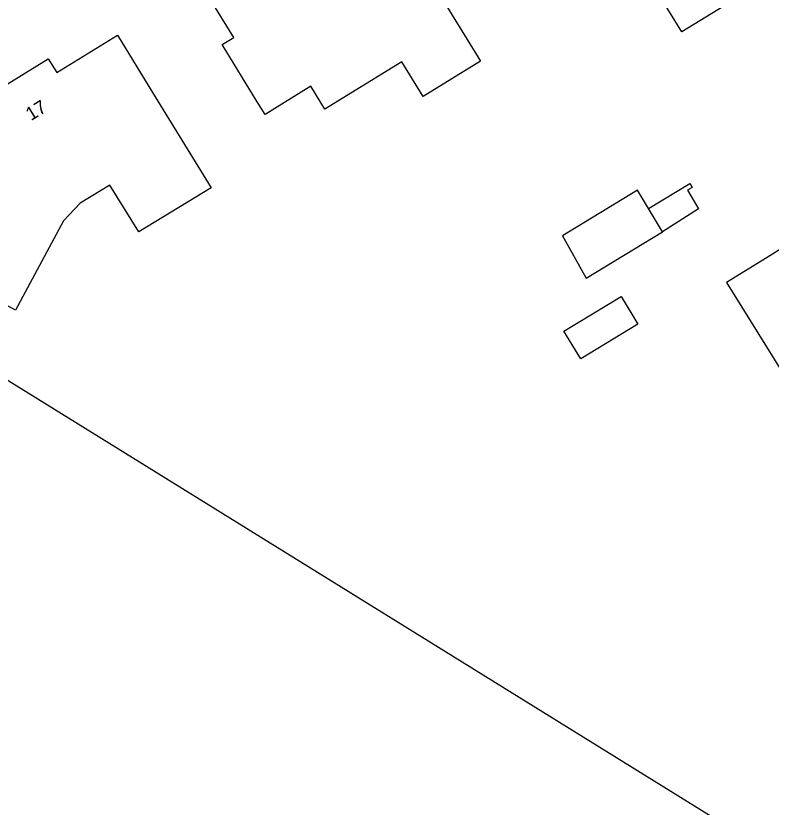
# Model space of a CAD drawing. Extents: x 157321 to 158827, y 386650 to 388532.
# Drawn here: x 158518.5 to 158574.7, y 387317.3 to 387376.1 of the extents above; entities that cross this region are included whole.
import ezdxf

# ---------------------------------------------------------------- set-up
doc = ezdxf.new("R2010")
doc.units = 0
for name, color, linetype in [('IMGEO_Loofbos', 7, 'Continuous'), ('IMGEO_Pand', 7, 'Continuous'), ('IMGEO_Pand_nummerreeks', 7, 'Continuous')]:
    doc.layers.add(name, color=color, linetype=linetype)

msp = doc.modelspace()

# ---------------------------------------------------------------- linework, layer by layer
at = {"layer": 'IMGEO_Loofbos'}
msp.add_lwpolyline([(158611.984, 387290.709), (158509.825, 387353.977)], dxfattribs=at)
at = {"layer": 'IMGEO_Pand'}
for points in [[(158574.05, 387378.67), (158569.794, 387376.047), (158568.001, 387374.942), (158561.701, 387385.166), (158556.665, 387382.062), (158554.563, 387385.474), (158551.94, 387389.73), (158565.58, 387398.13), (158570.3, 387390.49), (158567.733, 387388.905), (158566.71, 387388.273), (158569.737, 387383.372), (158570.759, 387384.003), (158574.05, 387378.67)], [(158548.749, 387370.148), (158547.169, 387372.719), (158541.448, 387369.203), (158540.401, 387370.906), (158536.996, 387368.813), (158536.422, 387369.748), (158533.804, 387374.007), (158534.664, 387374.535), (158532.99, 387377.26), (158539.577, 387381.302), (158540.362, 387380.023), (158543.345, 387381.854), (158541.671, 387384.581), (158547.21, 387387.98), (158549.827, 387383.721), (158552.29, 387379.713), (158549.719, 387378.133), (158553.015, 387372.769), (158548.749, 387370.148)], [(158518.43, 387354.26), (158514.748, 387356.252), (158510.35, 387358.63), (158512.19, 387362.06), (158511.14, 387362.64), (158513.791, 387367.562), (158514.655, 387367.098), (158514.901, 387367.556), (158516.183, 387368.894), (158516.625, 387369.167), (158516.105, 387370.01), (158520.87, 387372.95), (158521.51, 387371.92), (158526.01, 387374.7), (158528.631, 387370.442), (158532.99, 387363.36), (158527.61, 387360.08), (158525.45, 387363.56), (158523.25, 387362.2), (158522.01, 387360.89), (158518.43, 387354.26)], [(158587.156, 387356.484), (158586.477, 387356.63), (158586.214, 387356.466), (158584.84, 387358.673), (158585.524, 387359.107), (158586.79, 387359.91), (158583.3, 387365.52), (158579.053, 387362.883), (158578.63, 387362.62), (158579.422, 387361.349), (158574.34, 387358.18), (158571.336, 387356.307), (158576.72, 387347.651), (158579.72, 387349.506), (158582.4, 387345.19), (158586.657, 387347.821), (158590.91, 387350.45), (158588.524, 387354.285), (158587.854, 387354.444), (158588.007, 387355.116), (158587.156, 387356.484)], [(158565.525, 387361.801), (158568.606, 387363.663), (158568.773, 387363.385), (158568.414, 387363.168), (158569.247, 387361.788), (158566.565, 387360.08)], [(158565.525, 387361.801), (158564.701, 387363.164), (158559.123, 387359.793), (158560.881, 387356.645), (158566.565, 387360.08)], [(158566.565, 387360.08), (158565.525, 387361.801)], [(158559.233, 387352.695), (158563.493, 387355.269), (158564.74, 387353.207), (158560.48, 387350.632), (158559.233, 387352.695)]]:
    msp.add_lwpolyline(points, dxfattribs=at)

# ---------------------------------------------------------------- texts
at = {"layer": 'IMGEO_Pand_nummerreeks'}
msp.add_text('17', height=1, rotation=31.67454, dxfattribs=at).set_placement((158519.584, 387368.302))

doc.saveas('drawing.dxf')
